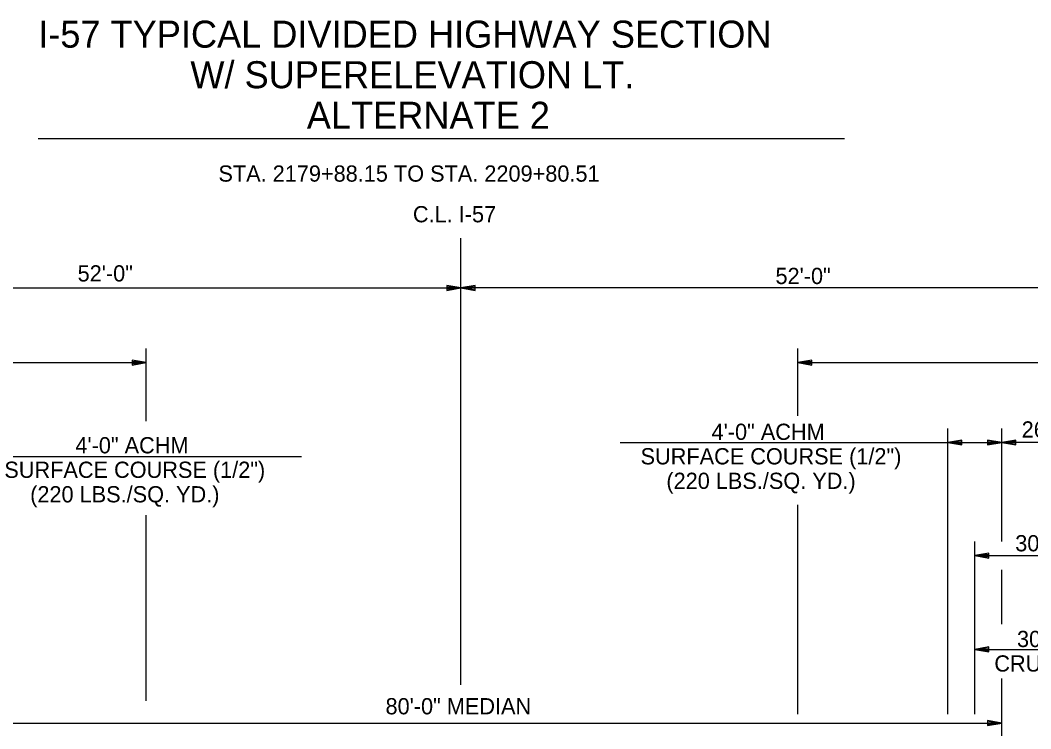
# Model space of a CAD drawing. Extents: x 1734743 to 1735935, y 759845 to 763831.
# Drawn here: x 1735728.4 to 1735803.1, y 760067.1 to 760119.5 of the extents above; entities that cross this region are included whole.
import ezdxf

# ---------------------------------------------------------------- set-up
doc = ezdxf.new("R2010")
doc.units = 0
for name, color, linetype in [('1', 7, 'Continuous'), ('10', 7, 'Continuous'), ('19', 7, 'Continuous'), ('7', 7, 'Continuous'), ('9', 7, 'Continuous')]:
    doc.layers.add(name, color=color, linetype=linetype)

msp = doc.modelspace()

# ---------------------------------------------------------------- linework, layer by layer
at = {"layer": '1'}
msp.add_line((1735729.7, 760110.78), (1735789.338, 760110.78), dxfattribs=at)
at = {"layer": '19'}
for p, q in [((1735708.969, 760099.722), (1735760.969, 760099.722)), ((1735759.919, 760099.905), (1735759.919, 760099.538)), ((1735760.969, 760099.722), (1735759.919, 760099.905)), ((1735760.689, 760099.748), (1735759.919, 760099.809)), ((1735759.919, 760099.538), (1735760.969, 760099.722)), ((1735762.019, 760099.905), (1735760.969, 760099.722)), ((1735760.969, 760099.722), (1735762.019, 760099.538)), ((1735762.019, 760099.809), (1735761.249, 760099.748)), ((1735762.019, 760099.538), (1735762.019, 760099.905)), ((1735759.919, 760099.625), (1735760.689, 760099.695)), ((1735761.249, 760099.695), (1735762.019, 760099.625)), ((1735737.688, 760089.882), (1735737.688, 760095.242)), ((1735785.874, 760090.256), (1735785.874, 760095.238)), ((1735785.874, 760090.935), (1735785.874, 760095.156)), ((1735669.863, 760094.196), (1735737.688, 760094.196)), ((1735736.638, 760094.38), (1735736.638, 760094.012)), ((1735737.688, 760094.196), (1735736.638, 760094.38)), ((1735737.408, 760094.222), (1735736.638, 760094.283)), ((1735736.638, 760094.012), (1735737.688, 760094.196)), ((1735736.638, 760094.1), (1735737.408, 760094.169)), ((1735786.924, 760094.379), (1735785.874, 760094.196)), ((1735785.874, 760094.196), (1735786.924, 760094.012)), ((1735785.874, 760094.196), (1735846.244, 760094.196)), ((1735786.924, 760094.283), (1735786.154, 760094.222)), ((1735786.154, 760094.169), (1735786.924, 760094.099)), ((1735786.924, 760094.012), (1735786.924, 760094.379)), ((1735796.971, 760068.204), (1735796.971, 760089.337)), ((1735800.967, 760080.978), (1735800.967, 760089.337)), ((1735772.753, 760088.292), (1735796.971, 760088.292)), ((1735796.963, 760088.292), (1735800.967, 760088.292)), ((1735798.021, 760088.475), (1735796.971, 760088.292)), ((1735796.971, 760088.292), (1735798.021, 760088.108)), ((1735798.021, 760088.379), (1735797.251, 760088.318)), ((1735797.251, 760088.265), (1735798.021, 760088.195)), ((1735798.021, 760088.108), (1735798.021, 760088.475)), ((1735799.917, 760088.476), (1735799.917, 760088.108)), ((1735800.967, 760088.292), (1735799.917, 760088.476)), ((1735800.687, 760088.318), (1735799.917, 760088.379)), ((1735799.917, 760088.108), (1735800.967, 760088.292)), ((1735799.917, 760088.196), (1735800.687, 760088.266)), ((1735802.017, 760088.475), (1735800.967, 760088.292)), ((1735826.956, 760088.292), (1735800.967, 760088.292)), ((1735800.967, 760088.292), (1735802.017, 760088.108)), ((1735802.017, 760088.379), (1735801.247, 760088.318)), ((1735801.247, 760088.265), (1735802.017, 760088.195)), ((1735802.017, 760088.108), (1735802.017, 760088.475)), ((1735724.966, 760087.267), (1735749.176, 760087.267)), ((1735785.874, 760068.204), (1735785.874, 760083.693)), ((1735737.688, 760069.183), (1735737.688, 760082.929)), ((1735798.968, 760068.204), (1735798.968, 760080.978)), ((1735800.018, 760080.116), (1735798.968, 760079.932)), ((1735798.968, 760079.932), (1735828.956, 760079.932)), ((1735798.968, 760079.932), (1735800.018, 760079.749)), ((1735800.018, 760080.02), (1735799.248, 760079.959)), ((1735799.248, 760079.906), (1735800.018, 760079.836)), ((1735800.018, 760079.749), (1735800.018, 760080.116)), ((1735800.967, 760074.862), (1735800.967, 760078.886)), ((1735800.018, 760073.176), (1735798.968, 760072.993)), ((1735798.968, 760072.993), (1735828.956, 760072.993)), ((1735798.968, 760072.993), (1735800.018, 760072.809)), ((1735800.018, 760073.08), (1735799.248, 760073.019)), ((1735799.248, 760072.966), (1735800.018, 760072.896)), ((1735800.018, 760072.809), (1735800.018, 760073.176)), ((1735800.967, 760068.204), (1735800.967, 760070.844)), ((1735799.917, 760067.728), (1735799.917, 760067.361)), ((1735800.967, 760067.544), (1735799.917, 760067.728)), ((1735800.687, 760067.571), (1735799.917, 760067.632)), ((1735800.967, 760060.171), (1735800.967, 760068.204)), ((1735720.967, 760067.544), (1735800.967, 760067.544)), ((1735799.917, 760067.361), (1735800.967, 760067.544)), ((1735799.917, 760067.448), (1735800.687, 760067.518))]:
    msp.add_line(p, q, dxfattribs=at)
at = {"layer": '7'}
msp.add_line((1735760.969, 760070.373), (1735760.969, 760103.394), dxfattribs=at)
at = {"layer": '9'}
msp.add_line((1735812.967, 760099.722), (1735760.969, 760099.722), dxfattribs=at)

# ---------------------------------------------------------------- texts
at = {"layer": '10'}
for s, height, p in [('I-57 TYPICAL DIVIDED HIGHWAY SECTION', 2, (1735729.7, 760117.488)), ('W/ SUPERELEVATION LT.', 2, (1735740.952, 760114.488)), ('ALTERNATE 2', 2, (1735749.566, 760111.488)), ('52\'-0"', 1.2, (1735784.233, 760100.008))]:
    msp.add_text(s, height=height, dxfattribs=at).set_placement(p)
at = {"layer": '19'}
for s, p in [('STA. 2179+88.15 TO STA. 2209+80.51', (1735743.031, 760107.58)), ('C.L. I-57', (1735757.416, 760104.574)), ('52\'-0"', (1735732.615, 760100.198)), ('4\'-0" ACHM ', (1735779.507, 760088.484)), ('26\'-0" PORTLAND CEMENT', (1735802.443, 760088.656)), ('4\'-0" ACHM ', (1735732.449, 760087.489)), ('SURFACE COURSE (1/2")', (1735774.254, 760086.672)), ('SURFACE COURSE (1/2")', (1735727.195, 760085.677)), ('(220 LBS./SQ. YD.)', (1735776.162, 760084.859)), ('(220 LBS./SQ. YD.)', (1735729.104, 760083.864)), ('30\'-0" GEOTEXTILE FABRIC', (1735801.967, 760080.244)), ('30\'-0" CEMENT STABILIZED ', (1735802.097, 760073.165)), ('CRUSHED STONE BASE COURSE', (1735800.42, 760071.353)), ('80\'-0" MEDIAN', (1735755.389, 760068.191))]:
    msp.add_text(s, height=1.2, dxfattribs=at).set_placement(p)

doc.saveas('drawing.dxf')
